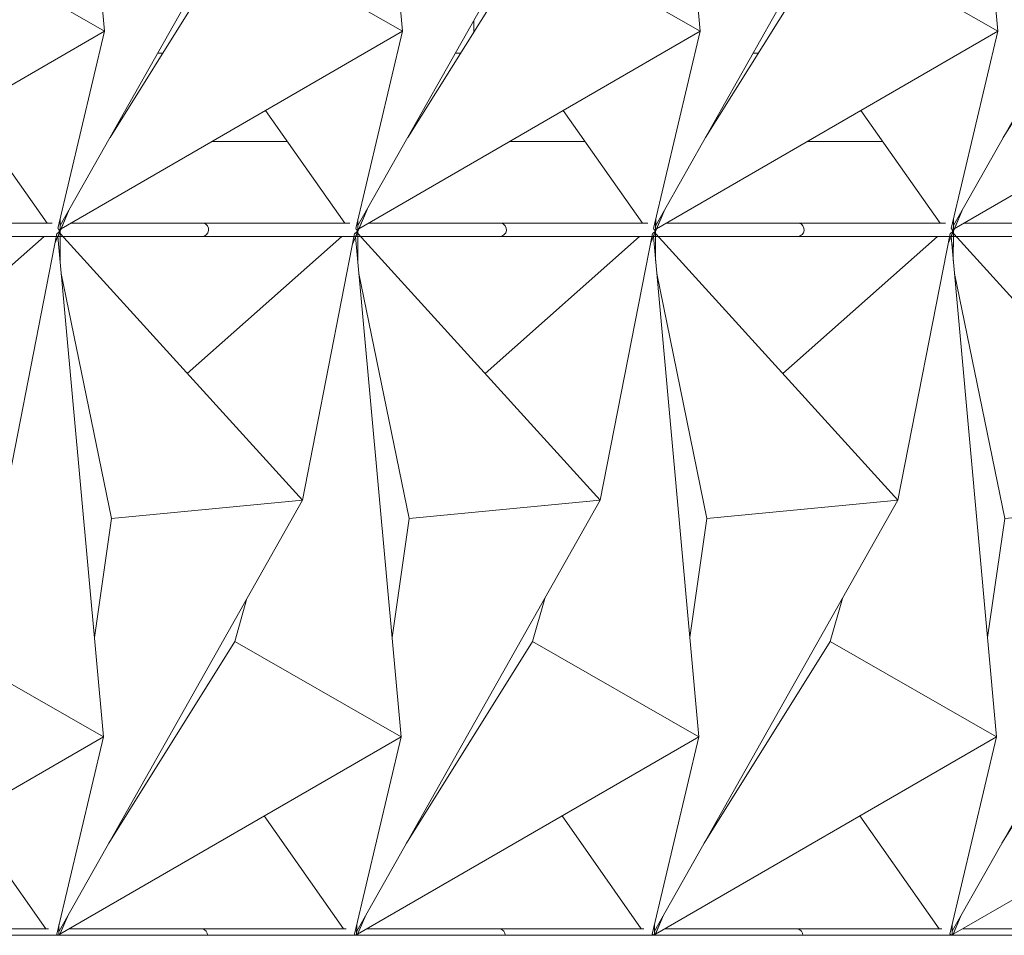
# Model space of a CAD drawing. Header units: inches. Extents: x 424 to 2043, y -237 to 445.
# Tile 316 of 656: x 722.4 to 726.87, y 211.85 to 216. Entities that reach past the tile are written whole.
import ezdxf

# ---------------------------------------------------------------- set-up
doc = ezdxf.new("R2010")
doc.units = ezdxf.units.IN
doc.header["$MEASUREMENT"] = 0
for name, color, linetype, lineweight in [('A-FLOR', 192, 'Continuous', 9), ('A-GENM', 13, 'Continuous', 9), ('A-GLAZ-CURT', 52, 'Continuous', 9), ('A-WALL', 113, 'Continuous', 9)]:
    doc.layers.add(name, color=color, linetype=linetype, lineweight=lineweight)

# ---------------------------------------------------------------- blocks, each defined once
blk = doc.blocks.new('Generic Models 1 - Generic Models 1-135348-North')
at = {"layer": 'A-GENM'}
blk.add_line((136.734, 1.6), (157.6439, 1.6), dxfattribs=at)
blk = doc.blocks.new('Family2 - Family2-154966-North')
at = {"layer": 'A-GLAZ-CURT'}
for p, q in [((136.8182, 4.83), (136.8066, 4.83)), ((137.5057, 4.8293), (136.9011, 4.8293)), ((137.4995, 4.83), (136.9023, 4.83)), ((138.1689, 4.83), (137.4995, 4.83)), ((138.1455, 4.8293), (137.5057, 4.8293)), ((136.8539, 4.659), (136.8541, 4.7824)), ((136.8557, 4.7816), (137.9534, 3.5734)), ((136.8557, 4.7816), (137.9534, 3.5734)), ((138.19, 4.7831), (137.9534, 3.5734)), ((138.19, 4.7831), (137.9534, 3.5734)), ((138.1812, 4.7381), (138.2093, 4.8044)), ((136.8416, 4.77), (136.8646, 4.77)), ((136.8663, 4.77), (137.4995, 4.77)), ((137.4311, 4.1483), (138.1322, 4.77)), ((137.4995, 4.77), (138.1574, 4.77)), ((138.1296, 4.77), (138.128, 4.7663)), ((137.0871, 3.4906), (136.8591, 4.6018)), ((137.9534, 3.5734), (136.8489, 1.6189)), ((137.9534, 3.5734), (136.8489, 1.6189)), ((137.0871, 3.4906), (137.9534, 3.5734)), ((137.9534, 3.5734), (137.0871, 3.4906)), ((137.0093, 2.9505), (137.0871, 3.4906)), ((136.8511, 1.6), (136.89, 1.6916)), ((136.8486, 1.6158), (136.8486, 1.6484))]:
    blk.add_line(p, q, dxfattribs=at)
for start_param, end_param in [(6.061168, 6.322967), (3.141593, 6.061168)]:
    blk.add_ellipse((137.4995, 4.8), major_axis=(0, 0.03), ratio=0.942671, start_param=start_param, end_param=end_param, dxfattribs=at)
for points, knots in [([(136.8444, 4.8061), (136.8446, 4.8058), (136.8458, 4.8042), (136.8478, 4.8012), (136.85, 4.7973), (136.8518, 4.7934), (136.8531, 4.7896), (136.8539, 4.786), (136.8542, 4.7826), (136.8541, 4.7806), (136.8539, 4.7796)], [0.3637696, 0.3637696, 0.3637696, 0.3637696, 0.375, 0.4166667, 0.4583333, 0.5, 0.5416667, 0.5833333, 0.625, 0.6666667, 0.6666667, 0.6666667, 0.6666667]), ([(138.2102, 4.8067), (138.21, 4.8061), (138.2093, 4.8043), (138.2079, 4.8012), (138.2055, 4.7973), (138.2025, 4.7934), (138.1991, 4.7896), (138.1953, 4.786), (138.1922, 4.7835), (138.1903, 4.7821), (138.1899, 4.7818)], [0.3580875, 0.3580875, 0.3580875, 0.3580875, 0.375, 0.4166667, 0.4583333, 0.5, 0.5416667, 0.5833333, 0.625, 0.6364711, 0.6364711, 0.6364711, 0.6364711]), ([(136.8486, 1.6182), (136.8486, 1.6172), (136.8486, 1.6151), (136.8485, 1.6117), (136.8482, 1.6069), (136.8478, 1.6029), (136.8474, 1.6002), (136.8473, 1.6)], [-0.6427143, -0.6427143, -0.6427143, -0.6427143, -0.625, -0.6041667, -0.5833333, -0.5416667, -0.537574, -0.537574, -0.537574, -0.537574])]:
    blk.add_open_spline(points, degree=3, knots=knots, dxfattribs=at)
blk = doc.blocks.new('Family2 - Family2-V4-North')
at = {"layer": 'A-GLAZ-CURT'}
for p, q in [((140.8704, 4.83), (140.8588, 4.83)), ((141.5579, 4.8293), (140.9533, 4.8293)), ((141.5517, 4.83), (140.9545, 4.83)), ((142.2211, 4.83), (141.5517, 4.83)), ((142.1977, 4.8293), (141.5579, 4.8293)), ((140.9061, 4.659), (140.9063, 4.7824)), ((140.9079, 4.7816), (142.0056, 3.5734)), ((140.9079, 4.7816), (142.0056, 3.5734)), ((142.2422, 4.7831), (142.0056, 3.5734)), ((142.2422, 4.7831), (142.0056, 3.5734)), ((142.2334, 4.7381), (142.2615, 4.8044)), ((140.8938, 4.77), (140.9168, 4.77)), ((140.9185, 4.77), (141.5517, 4.77)), ((141.4832, 4.1483), (142.1844, 4.77)), ((141.5517, 4.77), (142.2096, 4.77)), ((142.1818, 4.77), (142.1802, 4.7663)), ((141.1393, 3.4906), (140.9113, 4.6018)), ((142.0056, 3.5734), (140.9011, 1.6189)), ((142.0056, 3.5734), (140.9011, 1.6189)), ((141.1393, 3.4906), (142.0056, 3.5734)), ((142.0056, 3.5734), (141.1393, 3.4906)), ((141.0615, 2.9505), (141.1393, 3.4906)), ((140.9033, 1.6), (140.9422, 1.6916)), ((140.9008, 1.6158), (140.9008, 1.6484))]:
    blk.add_line(p, q, dxfattribs=at)
for start_param, end_param in [(6.061168, 6.322967), (3.141593, 6.061168)]:
    blk.add_ellipse((141.5517, 4.8), major_axis=(0, 0.03), ratio=0.942671, start_param=start_param, end_param=end_param, dxfattribs=at)
for points, knots in [([(140.8966, 4.8061), (140.8968, 4.8058), (140.898, 4.8042), (140.9, 4.8012), (140.9022, 4.7973), (140.904, 4.7934), (140.9053, 4.7896), (140.9061, 4.786), (140.9064, 4.7826), (140.9062, 4.7806), (140.9061, 4.7796)], [0.3637696, 0.3637696, 0.3637696, 0.3637696, 0.375, 0.4166667, 0.4583333, 0.5, 0.5416667, 0.5833333, 0.625, 0.6666667, 0.6666667, 0.6666667, 0.6666667]), ([(142.2624, 4.8067), (142.2622, 4.8061), (142.2615, 4.8043), (142.2601, 4.8012), (142.2577, 4.7973), (142.2547, 4.7934), (142.2513, 4.7896), (142.2475, 4.786), (142.2444, 4.7835), (142.2425, 4.7821), (142.2421, 4.7818)], [0.3580875, 0.3580875, 0.3580875, 0.3580875, 0.375, 0.4166667, 0.4583333, 0.5, 0.5416667, 0.5833333, 0.625, 0.6364711, 0.6364711, 0.6364711, 0.6364711]), ([(140.9007, 1.6183), (140.9008, 1.6173), (140.9008, 1.6151), (140.9007, 1.6117), (140.9004, 1.6069), (140.9, 1.6029), (140.8996, 1.6002), (140.8995, 1.6)], [-0.6431007, -0.6431007, -0.6431007, -0.6431007, -0.625, -0.6041667, -0.5833333, -0.5416667, -0.537574, -0.537574, -0.537574, -0.537574])]:
    blk.add_open_spline(points, degree=3, knots=knots, dxfattribs=at)
blk = doc.blocks.new('Family2 - Family2-154967-North')
at = {"layer": 'A-GLAZ-CURT'}
for p, q in [((138.2046, 4.659), (138.2049, 4.8158)), ((138.1296, 4.77), (138.128, 4.7663)), ((138.1812, 4.7381), (138.1963, 4.7737)), ((138.4009, 2.5007), (138.1945, 4.77)), ((138.4009, 2.5007), (138.1945, 4.77)), ((137.7016, 3.1277), (137.6466, 2.932)), ((137.6466, 2.932), (137.0746, 2.0183)), ((137.6466, 2.932), (138.4009, 2.5007)), ((138.4009, 2.5007), (137.6466, 2.932)), ((136.8529, 1.6046), (138.4009, 2.5007)), ((136.8529, 1.6046), (138.4009, 2.5007)), ((138.1892, 1.6054), (138.4009, 2.5007)), ((138.1892, 1.6054), (138.4009, 2.5007)), ((137.7802, 2.1414), (138.1399, 1.6293)), ((136.853, 1.6044), (136.89, 1.6916)), ((137.5001, 1.6293), (136.8955, 1.6293)), ((137.4939, 1.63), (136.8968, 1.63)), ((138.1518, 1.63), (137.4939, 1.63)), ((138.1399, 1.6293), (137.5001, 1.6293)), ((138.1993, 1.6), (138.1994, 1.6484))]:
    blk.add_line(p, q, dxfattribs=at)
for start_param, end_param in [(6.061168, 6.322967), (4.71212, 6.061168)]:
    blk.add_ellipse((137.4939, 1.6), major_axis=(0, 0.03), ratio=0.942671, start_param=start_param, end_param=end_param, dxfattribs=at)
for points, knots in [([(138.1947, 4.7701), (138.1951, 4.7709), (138.1959, 4.7728), (138.1972, 4.7758), (138.1989, 4.7803), (138.2007, 4.7861), (138.2025, 4.7934), (138.2039, 4.8007), (138.2045, 4.8069), (138.2048, 4.8117), (138.2049, 4.8151), (138.2049, 4.8172), (138.2049, 4.8182)], [-0.641301, -0.641301, -0.641301, -0.641301, -0.625, -0.6041667, -0.5833333, -0.5416667, -0.5, -0.4583333, -0.4166667, -0.3958333, -0.375, -0.3572857, -0.3572857, -0.3572857, -0.3572857]), ([(136.8508, 1.6), (136.851, 1.6004), (136.852, 1.6021), (136.853, 1.6043), (136.8537, 1.6061), (136.8539, 1.6067)], [0.5705846, 0.5705846, 0.5705846, 0.5705846, 0.58333333, 0.625, 0.64191254, 0.64191254, 0.64191254, 0.64191254]), ([(138.1936, 1.6), (138.1934, 1.6004), (138.1924, 1.6021), (138.191, 1.6042), (138.1898, 1.6058), (138.1895, 1.6061)], [0.5705846, 0.5705846, 0.5705846, 0.5705846, 0.58333333, 0.625, 0.63623038, 0.63623038, 0.63623038, 0.63623038])]:
    blk.add_open_spline(points, degree=3, knots=knots, dxfattribs=at)
blk = doc.blocks.new('Family2 - Family2-V12-North')
at = {"layer": 'A-GLAZ-CURT'}
for p, q in [((143.6076, 4.659), (143.6078, 4.8158)), ((143.5325, 4.77), (143.5309, 4.7663)), ((143.5841, 4.7381), (143.5992, 4.7737)), ((143.8038, 2.5007), (143.5975, 4.77)), ((143.8038, 2.5007), (143.5975, 4.77)), ((143.1045, 3.1277), (143.0496, 2.932)), ((143.0496, 2.932), (142.4775, 2.0183)), ((143.0496, 2.932), (143.8038, 2.5007)), ((143.8038, 2.5007), (143.0496, 2.932)), ((142.2558, 1.6046), (143.8038, 2.5007)), ((142.2558, 1.6046), (143.8038, 2.5007)), ((143.5921, 1.6054), (143.8038, 2.5007)), ((143.5921, 1.6054), (143.8038, 2.5007)), ((143.1831, 2.1414), (143.5428, 1.6293)), ((142.2559, 1.6044), (142.2929, 1.6916)), ((142.9031, 1.6293), (142.2984, 1.6293)), ((142.8968, 1.63), (142.2997, 1.63)), ((143.5547, 1.63), (142.8968, 1.63)), ((143.5428, 1.6293), (142.9031, 1.6293)), ((143.6022, 1.6), (143.6023, 1.6484))]:
    blk.add_line(p, q, dxfattribs=at)
for start_param, end_param in [(6.061168, 6.322967), (4.71212, 6.061168)]:
    blk.add_ellipse((142.8968, 1.6), major_axis=(0, 0.03), ratio=0.942671, start_param=start_param, end_param=end_param, dxfattribs=at)
for points, knots in [([(143.5976, 4.7701), (143.598, 4.7709), (143.5989, 4.7728), (143.6001, 4.7758), (143.6018, 4.7803), (143.6037, 4.7861), (143.6055, 4.7934), (143.6068, 4.8007), (143.6075, 4.8069), (143.6078, 4.8117), (143.6078, 4.8151), (143.6078, 4.8173), (143.6078, 4.8183)], [-0.641301, -0.641301, -0.641301, -0.641301, -0.625, -0.6041667, -0.5833333, -0.5416667, -0.5, -0.4583333, -0.4166667, -0.3958333, -0.375, -0.3568993, -0.3568993, -0.3568993, -0.3568993]), ([(142.2537, 1.6), (142.2539, 1.6004), (142.2549, 1.6021), (142.2559, 1.6043), (142.2566, 1.6061), (142.2568, 1.6067)], [0.5705846, 0.5705846, 0.5705846, 0.5705846, 0.58333333, 0.625, 0.64191254, 0.64191254, 0.64191254, 0.64191254]), ([(143.5965, 1.6), (143.5963, 1.6004), (143.5953, 1.6021), (143.5939, 1.6042), (143.5927, 1.6058), (143.5924, 1.6061)], [0.5705846, 0.5705846, 0.5705846, 0.5705846, 0.58333333, 0.625, 0.63623038, 0.63623038, 0.63623038, 0.63623038])]:
    blk.add_open_spline(points, degree=3, knots=knots, dxfattribs=at)
blk = doc.blocks.new('Family2 - Family2-V21-North')
at = {"layer": 'A-GLAZ-CURT'}
for p, q in [((138.1745, 8.03), (138.163, 8.03)), ((138.8621, 8.0293), (138.2574, 8.0293)), ((138.8558, 8.03), (138.2587, 8.03)), ((139.5253, 8.03), (138.8558, 8.03)), ((139.5018, 8.0293), (138.8621, 8.0293)), ((139.5375, 7.9381), (139.5656, 8.0044)), ((138.198, 7.97), (138.2209, 7.97)), ((138.2102, 7.859), (138.2104, 7.9824)), ((138.212, 7.9816), (139.3098, 6.7734)), ((138.212, 7.9816), (139.3098, 6.7734)), ((138.2226, 7.97), (138.8558, 7.97)), ((138.7874, 7.3483), (139.4877, 7.9693)), ((138.8558, 7.97), (139.5137, 7.97)), ((139.5463, 7.9831), (139.3098, 6.7734)), ((139.5463, 7.9831), (139.3098, 6.7734)), ((139.4859, 7.97), (139.4843, 7.9663)), ((138.4434, 6.6906), (138.2154, 7.8018)), ((139.3098, 6.7734), (138.2052, 4.8189)), ((139.3098, 6.7734), (138.2052, 4.8189)), ((138.4434, 6.6906), (139.3098, 6.7734)), ((139.3098, 6.7734), (138.4434, 6.6906)), ((138.3656, 6.1505), (138.4434, 6.6906)), ((138.1963, 4.7737), (138.2462, 4.8914)), ((138.2049, 4.8158), (138.205, 4.8484))]:
    blk.add_line(p, q, dxfattribs=at)
for start_param, end_param in [(6.061168, 6.322967), (3.141593, 6.061168)]:
    blk.add_ellipse((138.8558, 8), major_axis=(0, 0.03), ratio=0.942671, start_param=start_param, end_param=end_param, dxfattribs=at)
for points, knots in [([(138.2007, 8.0061), (138.201, 8.0058), (138.2022, 8.0042), (138.2041, 8.0012), (138.2064, 7.9973), (138.2081, 7.9934), (138.2094, 7.9896), (138.2102, 7.986), (138.2105, 7.9826), (138.2104, 7.9806), (138.2102, 7.9796)], [0.3637696, 0.3637696, 0.3637696, 0.3637696, 0.375, 0.4166667, 0.4583333, 0.5, 0.5416667, 0.5833333, 0.625, 0.6666667, 0.6666667, 0.6666667, 0.6666667]), ([(139.5665, 8.0066), (139.5663, 8.0061), (139.5657, 8.0043), (139.5642, 8.0012), (139.5618, 7.9973), (139.5589, 7.9934), (139.5555, 7.9896), (139.5516, 7.986), (139.5485, 7.9835), (139.5466, 7.9821), (139.5462, 7.9818)], [0.3584649, 0.3584649, 0.3584649, 0.3584649, 0.375, 0.4166667, 0.4583333, 0.5, 0.5416667, 0.5833333, 0.625, 0.6364711, 0.6364711, 0.6364711, 0.6364711]), ([(138.2049, 4.8182), (138.2049, 4.8172), (138.2049, 4.8151), (138.2048, 4.8117), (138.2045, 4.8069), (138.2039, 4.8007), (138.2025, 4.7934), (138.2007, 4.7861), (138.1989, 4.7803), (138.1972, 4.7758), (138.1959, 4.7728), (138.1951, 4.7709), (138.1947, 4.7701)], [-0.6427143, -0.6427143, -0.6427143, -0.6427143, -0.625, -0.6041667, -0.5833333, -0.5416667, -0.5, -0.4583333, -0.4166667, -0.3958333, -0.375, -0.358699, -0.358699, -0.358699, -0.358699])]:
    blk.add_open_spline(points, degree=3, knots=knots, dxfattribs=at)
blk = doc.blocks.new('Family2 - Family2-V27-North')
at = {"layer": 'A-GLAZ-CURT'}
for p, q in [((139.5253, 8.03), (139.5137, 8.03)), ((140.2128, 8.0293), (139.6081, 8.0293)), ((140.2066, 8.03), (139.6094, 8.03)), ((140.876, 8.03), (140.2066, 8.03)), ((140.8525, 8.0293), (140.2128, 8.0293)), ((140.8883, 7.9381), (140.9164, 8.0044)), ((139.5487, 7.97), (139.5717, 7.97)), ((139.5609, 7.859), (139.5612, 7.9824)), ((139.5627, 7.9816), (140.6605, 6.7734)), ((139.5627, 7.9816), (140.6605, 6.7734)), ((139.5733, 7.97), (140.2066, 7.97)), ((140.1381, 7.3483), (140.8384, 7.9693)), ((140.2066, 7.97), (140.8644, 7.97)), ((140.8971, 7.9831), (140.6605, 6.7734)), ((140.8971, 7.9831), (140.6605, 6.7734)), ((140.8366, 7.97), (140.835, 7.9663)), ((139.7941, 6.6906), (139.5661, 7.8018)), ((140.6605, 6.7734), (139.5559, 4.8189)), ((140.6605, 6.7734), (139.5559, 4.8189)), ((139.7941, 6.6906), (140.6605, 6.7734)), ((140.6605, 6.7734), (139.7941, 6.6906)), ((139.7163, 6.1505), (139.7941, 6.6906)), ((139.5471, 4.7737), (139.597, 4.8916)), ((139.5556, 4.8158), (139.5557, 4.8484))]:
    blk.add_line(p, q, dxfattribs=at)
for start_param, end_param in [(6.061168, 6.322967), (3.141593, 6.061168)]:
    blk.add_ellipse((140.2066, 8), major_axis=(0, 0.03), ratio=0.942671, start_param=start_param, end_param=end_param, dxfattribs=at)
for points, knots in [([(139.552, 8.0054), (139.5521, 8.0053), (139.5531, 8.0039), (139.5549, 8.0012), (139.5571, 7.9973), (139.5589, 7.9934), (139.5602, 7.9896), (139.561, 7.986), (139.5612, 7.9826), (139.5611, 7.9806), (139.5609, 7.9796)], [0.3722284, 0.3722284, 0.3722284, 0.3722284, 0.375, 0.4166667, 0.4583333, 0.5, 0.5416667, 0.5833333, 0.625, 0.6666667, 0.6666667, 0.6666667, 0.6666667]), ([(140.9172, 8.0066), (140.917, 8.0061), (140.9164, 8.0043), (140.9149, 8.0012), (140.9125, 7.9973), (140.9096, 7.9934), (140.9062, 7.9896), (140.9024, 7.986), (140.8992, 7.9835), (140.8974, 7.9821), (140.897, 7.9818)], [0.3584649, 0.3584649, 0.3584649, 0.3584649, 0.375, 0.4166667, 0.4583333, 0.5, 0.5416667, 0.5833333, 0.625, 0.6364711, 0.6364711, 0.6364711, 0.6364711]), ([(139.5556, 4.8182), (139.5556, 4.8172), (139.5556, 4.8151), (139.5556, 4.8117), (139.5553, 4.8069), (139.5546, 4.8007), (139.5533, 4.7934), (139.5515, 4.7861), (139.5496, 4.7803), (139.5479, 4.7758), (139.5467, 4.7728), (139.5458, 4.7709), (139.5454, 4.7701)], [-0.6427143, -0.6427143, -0.6427143, -0.6427143, -0.625, -0.6041667, -0.5833333, -0.5416667, -0.5, -0.4583333, -0.4166667, -0.3958333, -0.375, -0.358699, -0.358699, -0.358699, -0.358699])]:
    blk.add_open_spline(points, degree=3, knots=knots, dxfattribs=at)
blk = doc.blocks.new('Family2 - Family2-V28-North')
at = {"layer": 'A-GLAZ-CURT'}
for p, q in [((140.876, 8.03), (140.8644, 8.03)), ((141.5635, 8.0293), (140.9589, 8.0293)), ((141.5573, 8.03), (140.9601, 8.03)), ((142.2267, 8.03), (141.5573, 8.03)), ((142.2044, 8.0293), (141.5635, 8.0293)), ((142.239, 7.9381), (142.2671, 8.0044)), ((140.8994, 7.97), (140.9224, 7.97)), ((140.9117, 7.859), (140.9119, 7.9824)), ((140.9135, 7.9816), (142.0112, 6.7734)), ((140.9135, 7.9816), (142.0112, 6.7734)), ((140.9241, 7.97), (141.5573, 7.97)), ((141.4888, 7.3483), (142.1892, 7.9693)), ((141.5573, 7.97), (142.2152, 7.97)), ((142.2478, 7.9831), (142.0112, 6.7734)), ((142.2478, 7.9831), (142.0112, 6.7734)), ((142.1874, 7.97), (142.1858, 7.9663)), ((141.1449, 6.6906), (140.9169, 7.8018)), ((142.0112, 6.7734), (140.9066, 4.8189)), ((142.0112, 6.7734), (140.9066, 4.8189)), ((141.1449, 6.6906), (142.0112, 6.7734)), ((142.0112, 6.7734), (141.1449, 6.6906)), ((141.067, 6.1505), (141.1449, 6.6906)), ((140.8978, 4.7737), (140.9476, 4.8914)), ((140.9064, 4.8158), (140.9064, 4.8484))]:
    blk.add_line(p, q, dxfattribs=at)
for start_param, end_param in [(6.061168, 6.322967), (3.141593, 6.061168)]:
    blk.add_ellipse((141.5573, 8), major_axis=(0, 0.03), ratio=0.942671, start_param=start_param, end_param=end_param, dxfattribs=at)
for points, knots in [([(140.9022, 8.0061), (140.9024, 8.0058), (140.9036, 8.0042), (140.9056, 8.0012), (140.9078, 7.9973), (140.9096, 7.9934), (140.9109, 7.9896), (140.9117, 7.986), (140.912, 7.9826), (140.9118, 7.9806), (140.9117, 7.9796)], [0.3637696, 0.3637696, 0.3637696, 0.3637696, 0.375, 0.4166667, 0.4583333, 0.5, 0.5416667, 0.5833333, 0.625, 0.6666667, 0.6666667, 0.6666667, 0.6666667]), ([(142.268, 8.0066), (142.2678, 8.0061), (142.2671, 8.0043), (142.2656, 8.0012), (142.2632, 7.9973), (142.2603, 7.9934), (142.2569, 7.9896), (142.2531, 7.986), (142.2499, 7.9835), (142.2481, 7.9821), (142.2477, 7.9818)], [0.3584649, 0.3584649, 0.3584649, 0.3584649, 0.375, 0.4166667, 0.4583333, 0.5, 0.5416667, 0.5833333, 0.625, 0.6364711, 0.6364711, 0.6364711, 0.6364711]), ([(140.9063, 4.8182), (140.9064, 4.8172), (140.9064, 4.8151), (140.9063, 4.8117), (140.906, 4.8069), (140.9053, 4.8007), (140.904, 4.7934), (140.9022, 4.7861), (140.9004, 4.7803), (140.8987, 4.7758), (140.8974, 4.7728), (140.8965, 4.7709), (140.8962, 4.7701)], [-0.6427143, -0.6427143, -0.6427143, -0.6427143, -0.625, -0.6041667, -0.5833333, -0.5416667, -0.5, -0.4583333, -0.4166667, -0.3958333, -0.375, -0.358699, -0.358699, -0.358699, -0.358699])]:
    blk.add_open_spline(points, degree=3, knots=knots, dxfattribs=at)
blk = doc.blocks.new('Family2 - Family2-V29-North')
at = {"layer": 'A-GLAZ-CURT'}
for p, q in [((143.5775, 8.03), (143.5659, 8.03)), ((144.265, 8.0293), (143.6603, 8.0293)), ((144.2588, 8.03), (143.6616, 8.03)), ((144.9282, 8.03), (144.2588, 8.03)), ((144.9047, 8.0293), (144.265, 8.0293)), ((144.9404, 7.9381), (144.9686, 8.0044)), ((143.6009, 7.97), (143.6239, 7.97)), ((143.6131, 7.859), (143.6134, 7.9824)), ((143.6149, 7.9816), (144.7127, 6.7734)), ((143.6149, 7.9816), (144.7127, 6.7734)), ((143.6255, 7.97), (144.2588, 7.97)), ((144.1903, 7.3483), (144.8906, 7.9693)), ((144.2588, 7.97), (144.9166, 7.97)), ((144.9493, 7.9831), (144.7127, 6.7734)), ((144.9493, 7.9831), (144.7127, 6.7734)), ((144.8888, 7.97), (144.8872, 7.9663)), ((143.8463, 6.6906), (143.6183, 7.8018)), ((144.7127, 6.7734), (143.6081, 4.8189)), ((144.7127, 6.7734), (143.6081, 4.8189)), ((143.8463, 6.6906), (144.7127, 6.7734)), ((144.7127, 6.7734), (143.8463, 6.6906)), ((143.7685, 6.1505), (143.8463, 6.6906)), ((143.5992, 4.7737), (143.6491, 4.8914)), ((143.6078, 4.8158), (143.6079, 4.8484))]:
    blk.add_line(p, q, dxfattribs=at)
for start_param, end_param in [(6.061168, 6.322967), (3.141593, 6.061168)]:
    blk.add_ellipse((144.2588, 8), major_axis=(0, 0.03), ratio=0.942671, start_param=start_param, end_param=end_param, dxfattribs=at)
for points, knots in [([(143.6036, 8.0061), (143.6039, 8.0058), (143.6051, 8.0042), (143.6071, 8.0012), (143.6093, 7.9973), (143.611, 7.9934), (143.6123, 7.9896), (143.6131, 7.986), (143.6134, 7.9826), (143.6133, 7.9806), (143.6131, 7.9796)], [0.3637696, 0.3637696, 0.3637696, 0.3637696, 0.375, 0.4166667, 0.4583333, 0.5, 0.5416667, 0.5833333, 0.625, 0.6666667, 0.6666667, 0.6666667, 0.6666667]), ([(144.9694, 8.0066), (144.9692, 8.0061), (144.9686, 8.0043), (144.9671, 8.0012), (144.9647, 7.9973), (144.9618, 7.9934), (144.9584, 7.9896), (144.9546, 7.986), (144.9514, 7.9835), (144.9496, 7.9821), (144.9492, 7.9818)], [0.3584649, 0.3584649, 0.3584649, 0.3584649, 0.375, 0.4166667, 0.4583333, 0.5, 0.5416667, 0.5833333, 0.625, 0.6364711, 0.6364711, 0.6364711, 0.6364711]), ([(143.6078, 4.8183), (143.6078, 4.8173), (143.6078, 4.8151), (143.6078, 4.8117), (143.6075, 4.8069), (143.6068, 4.8007), (143.6055, 4.7934), (143.6037, 4.7861), (143.6018, 4.7803), (143.6001, 4.7758), (143.5989, 4.7728), (143.598, 4.7709), (143.5976, 4.7701)], [-0.6431007, -0.6431007, -0.6431007, -0.6431007, -0.625, -0.6041667, -0.5833333, -0.5416667, -0.5, -0.4583333, -0.4166667, -0.3958333, -0.375, -0.358699, -0.358699, -0.358699, -0.358699])]:
    blk.add_open_spline(points, degree=3, knots=knots, dxfattribs=at)
blk = doc.blocks.new('Family2 - Family2-V17-North')
at = {"layer": 'A-GLAZ-CURT'}
for p, q in [((150.3668, 7.859), (150.3671, 8.0158)), ((150.2918, 7.97), (150.2902, 7.9663)), ((150.3434, 7.9381), (150.3585, 7.9737)), ((150.5631, 5.7007), (150.3567, 7.97)), ((150.5631, 5.7007), (150.3567, 7.97)), ((149.8638, 6.3277), (149.8088, 6.132)), ((149.8088, 6.132), (149.2368, 5.2183)), ((149.8088, 6.132), (150.5631, 5.7007)), ((150.5631, 5.7007), (149.8088, 6.132)), ((149.0151, 4.8046), (150.5631, 5.7007)), ((149.0151, 4.8046), (150.5631, 5.7007)), ((150.3514, 4.8054), (150.5631, 5.7007)), ((150.3514, 4.8054), (150.5631, 5.7007)), ((149.9424, 5.3414), (150.3021, 4.8293)), ((149.0152, 4.8044), (149.052, 4.8914)), ((149.6623, 4.8293), (149.0577, 4.8293)), ((149.6561, 4.83), (149.0589, 4.83)), ((150.314, 4.83), (149.6561, 4.83)), ((150.3021, 4.8293), (149.6623, 4.8293)), ((150.3614, 4.7824), (150.3615, 4.8484)), ((148.9632, 4.77), (148.9919, 4.77)), ((148.9933, 4.77), (149.0212, 4.77)), ((149.0229, 4.77), (149.6561, 4.77)), ((149.6561, 4.77), (150.3427, 4.77)), ((150.344, 4.77), (150.349, 4.77))]:
    blk.add_line(p, q, dxfattribs=at)
for start_param, end_param in [(6.061168, 6.322967), (3.141593, 6.061168)]:
    blk.add_ellipse((149.6561, 4.8), major_axis=(0, 0.03), ratio=0.942671, start_param=start_param, end_param=end_param, dxfattribs=at)
for points, knots in [([(150.3569, 7.9701), (150.3572, 7.9709), (150.3581, 7.9728), (150.3594, 7.9758), (150.3611, 7.9803), (150.3629, 7.9861), (150.3647, 7.9934), (150.366, 8.0007), (150.3667, 8.0069), (150.367, 8.0117), (150.3671, 8.0151), (150.3671, 8.0173), (150.367, 8.0183)], [-0.641301, -0.641301, -0.641301, -0.641301, -0.625, -0.6041667, -0.5833333, -0.5416667, -0.5, -0.4583333, -0.4166667, -0.3958333, -0.375, -0.3568993, -0.3568993, -0.3568993, -0.3568993]), ([(148.9958, 4.7818), (148.9962, 4.7821), (148.998, 4.7835), (149.0012, 4.786), (149.005, 4.7896), (149.0084, 4.7934), (149.0113, 4.7973), (149.0137, 4.8012), (149.0152, 4.8043), (149.0159, 4.8061), (149.016, 4.8067)], [0.3635289, 0.3635289, 0.3635289, 0.3635289, 0.375, 0.4166667, 0.4583333, 0.5, 0.5416667, 0.5833333, 0.625, 0.6419125, 0.6419125, 0.6419125, 0.6419125]), ([(150.3612, 4.7796), (150.3614, 4.7806), (150.3615, 4.7826), (150.3612, 4.786), (150.3604, 4.7896), (150.3591, 4.7934), (150.3574, 4.7973), (150.3551, 4.8012), (150.3532, 4.8042), (150.352, 4.8058), (150.3517, 4.8061)], [0.3333333, 0.3333333, 0.3333333, 0.3333333, 0.375, 0.4166667, 0.4583333, 0.5, 0.5416667, 0.5833333, 0.625, 0.6362304, 0.6362304, 0.6362304, 0.6362304])]:
    blk.add_open_spline(points, degree=3, knots=knots, dxfattribs=at)
blk = doc.blocks.new('Family2 - Family2-V19-North')
at = {"layer": 'A-GLAZ-CURT'}
for p, q in [((150.3724, 11.059), (150.3727, 11.2158)), ((150.2973, 11.17), (150.2957, 11.1663)), ((150.349, 11.1381), (150.3641, 11.1737)), ((150.5687, 8.9007), (150.3623, 11.17)), ((150.5687, 8.9007), (150.3623, 11.17)), ((149.8694, 9.5277), (149.8144, 9.332)), ((149.8144, 9.332), (149.2424, 8.4183)), ((149.8144, 9.332), (150.5687, 8.9007)), ((150.5687, 8.9007), (149.8144, 9.332)), ((149.0207, 8.0046), (150.5687, 8.9007)), ((149.0207, 8.0046), (150.5687, 8.9007)), ((150.357, 8.0054), (150.5687, 8.9007)), ((150.357, 8.0054), (150.5687, 8.9007)), ((149.948, 8.5414), (150.3077, 8.0293)), ((149.0208, 8.0044), (149.0577, 8.0916)), ((150.367, 7.9824), (150.3671, 8.0484)), ((149.6679, 8.0293), (149.0632, 8.0293)), ((149.6617, 8.03), (149.0645, 8.03)), ((150.3195, 8.03), (149.6617, 8.03)), ((150.3077, 8.0293), (149.6679, 8.0293)), ((148.9688, 7.97), (148.9975, 7.97)), ((148.9989, 7.97), (149.0268, 7.97)), ((149.0284, 7.97), (149.6617, 7.97)), ((149.6617, 7.97), (150.3483, 7.97)), ((150.3496, 7.97), (150.3545, 7.97))]:
    blk.add_line(p, q, dxfattribs=at)
for start_param, end_param in [(6.061168, 6.322967), (3.141593, 6.061168)]:
    blk.add_ellipse((149.6617, 8), major_axis=(0, 0.03), ratio=0.942671, start_param=start_param, end_param=end_param, dxfattribs=at)
for points, knots in [([(150.3624, 11.1701), (150.3628, 11.1709), (150.3637, 11.1728), (150.365, 11.1758), (150.3666, 11.1803), (150.3685, 11.1861), (150.3703, 11.1934), (150.3716, 11.2007), (150.3723, 11.2069), (150.3726, 11.2117), (150.3727, 11.2151), (150.3727, 11.2172), (150.3726, 11.2182)], [-0.641301, -0.641301, -0.641301, -0.641301, -0.625, -0.6041667, -0.5833333, -0.5416667, -0.5, -0.4583333, -0.4166667, -0.3958333, -0.375, -0.3572857, -0.3572857, -0.3572857, -0.3572857]), ([(149.0014, 7.9818), (149.0018, 7.9821), (149.0036, 7.9835), (149.0068, 7.986), (149.0106, 7.9896), (149.014, 7.9934), (149.0169, 7.9973), (149.0193, 8.0012), (149.0208, 8.0043), (149.0214, 8.0061), (149.0216, 8.0067)], [0.3635289, 0.3635289, 0.3635289, 0.3635289, 0.375, 0.4166667, 0.4583333, 0.5, 0.5416667, 0.5833333, 0.625, 0.6419125, 0.6419125, 0.6419125, 0.6419125]), ([(150.3668, 7.9796), (150.367, 7.9806), (150.3671, 7.9826), (150.3668, 7.986), (150.366, 7.9896), (150.3647, 7.9934), (150.3629, 7.9973), (150.3607, 8.0012), (150.3587, 8.0042), (150.3575, 8.0058), (150.3573, 8.0061)], [0.3333333, 0.3333333, 0.3333333, 0.3333333, 0.375, 0.4166667, 0.4583333, 0.5, 0.5416667, 0.5833333, 0.625, 0.6362304, 0.6362304, 0.6362304, 0.6362304])]:
    blk.add_open_spline(points, degree=3, knots=knots, dxfattribs=at)
blk = doc.blocks.new('Family2 - Family2-V15-North')
at = {"layer": 'A-GLAZ-CURT'}
for p, q in [((138.2102, 7.859), (138.2105, 8.0158)), ((138.1352, 7.97), (138.1336, 7.9663)), ((138.1868, 7.9381), (138.2019, 7.9737)), ((138.4065, 5.7007), (138.2001, 7.97)), ((138.4065, 5.7007), (138.2001, 7.97)), ((137.7072, 6.3277), (137.6522, 6.132)), ((137.6522, 6.132), (137.0802, 5.2183)), ((137.6522, 6.132), (138.4065, 5.7007)), ((138.4065, 5.7007), (137.6522, 6.132)), ((136.8585, 4.8046), (138.4065, 5.7007)), ((136.8585, 4.8046), (138.4065, 5.7007)), ((138.1948, 4.8054), (138.4065, 5.7007)), ((138.1948, 4.8054), (138.4065, 5.7007)), ((137.7858, 5.3414), (138.1455, 4.8293)), ((136.8586, 4.8044), (136.8954, 4.8914)), ((137.5057, 4.8293), (136.9011, 4.8293)), ((137.4995, 4.83), (136.9023, 4.83)), ((138.1574, 4.83), (137.4995, 4.83)), ((138.1455, 4.8293), (137.5057, 4.8293)), ((138.2048, 4.7824), (138.205, 4.8484)), ((136.8066, 4.77), (136.8354, 4.77)), ((136.8367, 4.77), (136.8646, 4.77)), ((136.8663, 4.77), (137.4995, 4.77)), ((137.4995, 4.77), (138.1861, 4.77)), ((138.1875, 4.77), (138.1924, 4.77))]:
    blk.add_line(p, q, dxfattribs=at)
for start_param, end_param in [(6.061168, 6.322967), (3.141593, 6.061168)]:
    blk.add_ellipse((137.4995, 4.8), major_axis=(0, 0.03), ratio=0.942671, start_param=start_param, end_param=end_param, dxfattribs=at)
for points, knots in [([(138.2003, 7.9701), (138.2007, 7.9709), (138.2015, 7.9728), (138.2028, 7.9758), (138.2045, 7.9803), (138.2063, 7.9861), (138.2081, 7.9934), (138.2094, 8.0007), (138.2101, 8.0069), (138.2104, 8.0117), (138.2105, 8.0151), (138.2105, 8.0172), (138.2105, 8.0182)], [-0.641301, -0.641301, -0.641301, -0.641301, -0.625, -0.6041667, -0.5833333, -0.5416667, -0.5, -0.4583333, -0.4166667, -0.3958333, -0.375, -0.3572857, -0.3572857, -0.3572857, -0.3572857]), ([(136.8392, 4.7818), (136.8396, 4.7821), (136.8414, 4.7835), (136.8446, 4.786), (136.8484, 4.7896), (136.8518, 4.7934), (136.8547, 4.7973), (136.8571, 4.8012), (136.8586, 4.8043), (136.8593, 4.8061), (136.8595, 4.8067)], [0.3635289, 0.3635289, 0.3635289, 0.3635289, 0.375, 0.4166667, 0.4583333, 0.5, 0.5416667, 0.5833333, 0.625, 0.6419125, 0.6419125, 0.6419125, 0.6419125]), ([(138.2046, 4.7796), (138.2048, 4.7806), (138.2049, 4.7826), (138.2046, 4.786), (138.2038, 4.7896), (138.2025, 4.7934), (138.2008, 4.7973), (138.1986, 4.8012), (138.1966, 4.8042), (138.1954, 4.8058), (138.1951, 4.8061)], [0.3333333, 0.3333333, 0.3333333, 0.3333333, 0.375, 0.4166667, 0.4583333, 0.5, 0.5416667, 0.5833333, 0.625, 0.6362304, 0.6362304, 0.6362304, 0.6362304])]:
    blk.add_open_spline(points, degree=3, knots=knots, dxfattribs=at)
blk = doc.blocks.new('Family2 - Family2-V36-North')
at = {"layer": 'A-GLAZ-CURT'}
for p, q in [((144.9639, 7.859), (144.9641, 8.0158)), ((144.8888, 7.97), (144.8872, 7.9663)), ((144.9404, 7.9381), (144.9556, 7.9737)), ((145.1601, 5.7007), (144.9538, 7.97)), ((145.1601, 5.7007), (144.9538, 7.97)), ((144.4608, 6.3277), (144.4059, 6.132)), ((144.4059, 6.132), (144.1019, 5.6465)), ((144.4059, 6.132), (145.1601, 5.7007)), ((145.1601, 5.7007), (144.4059, 6.132)), ((143.6121, 4.8046), (145.1601, 5.7007)), ((143.6121, 4.8046), (145.1601, 5.7007)), ((144.9484, 4.8054), (145.1601, 5.7007)), ((144.9484, 4.8054), (145.1601, 5.7007)), ((144.0728, 5.6), (143.8339, 5.2183)), ((144.5395, 5.3414), (144.8991, 4.8293)), ((143.6122, 4.8044), (143.6491, 4.8914)), ((144.2594, 4.8293), (143.6547, 4.8293)), ((144.2532, 4.83), (143.656, 4.83)), ((144.911, 4.83), (144.2532, 4.83)), ((144.8991, 4.8293), (144.2594, 4.8293)), ((144.9585, 4.7824), (144.9586, 4.8484)), ((143.5603, 4.77), (143.589, 4.77)), ((143.5904, 4.77), (143.6183, 4.77)), ((143.6199, 4.77), (144.2532, 4.77)), ((144.2532, 4.77), (144.9397, 4.77)), ((144.9411, 4.77), (144.946, 4.77))]:
    blk.add_line(p, q, dxfattribs=at)
for start_param, end_param in [(6.061168, 6.322967), (3.141593, 6.061168)]:
    blk.add_ellipse((144.2532, 4.8), major_axis=(0, 0.03), ratio=0.942671, start_param=start_param, end_param=end_param, dxfattribs=at)
for points, knots in [([(144.9539, 7.9701), (144.9543, 7.9709), (144.9552, 7.9728), (144.9564, 7.9758), (144.9581, 7.9803), (144.96, 7.9861), (144.9618, 7.9934), (144.9631, 8.0007), (144.9638, 8.0069), (144.9641, 8.0117), (144.9642, 8.0151), (144.9641, 8.0173), (144.9641, 8.0183)], [-0.641301, -0.641301, -0.641301, -0.641301, -0.625, -0.6041667, -0.5833333, -0.5416667, -0.5, -0.4583333, -0.4166667, -0.3958333, -0.375, -0.3568993, -0.3568993, -0.3568993, -0.3568993]), ([(143.5928, 4.7818), (143.5932, 4.7821), (143.5951, 4.7835), (143.5982, 4.786), (143.6021, 4.7896), (143.6055, 4.7934), (143.6084, 4.7973), (143.6108, 4.8012), (143.6123, 4.8043), (143.6129, 4.8061), (143.6131, 4.8067)], [0.3635289, 0.3635289, 0.3635289, 0.3635289, 0.375, 0.4166667, 0.4583333, 0.5, 0.5416667, 0.5833333, 0.625, 0.6419125, 0.6419125, 0.6419125, 0.6419125]), ([(144.9583, 4.7796), (144.9584, 4.7806), (144.9586, 4.7826), (144.9583, 4.786), (144.9575, 4.7896), (144.9562, 4.7934), (144.9544, 4.7973), (144.9522, 4.8012), (144.9502, 4.8042), (144.949, 4.8058), (144.9488, 4.8061)], [0.3333333, 0.3333333, 0.3333333, 0.3333333, 0.375, 0.4166667, 0.4583333, 0.5, 0.5416667, 0.5833333, 0.625, 0.6362304, 0.6362304, 0.6362304, 0.6362304])]:
    blk.add_open_spline(points, degree=3, knots=knots, dxfattribs=at)

msp = doc.modelspace()

# ---------------------------------------------------------------- linework, layer by layer
at = {"layer": 'A-FLOR'}
for p, q in [((723.0292, 215.8485), (723.0525, 215.8485)), ((725.7307, 215.8485), (725.754, 215.8485)), ((723.6185, 215.4485), (723.2748, 215.4485)), ((724.9692, 215.4485), (724.6256, 215.4485)), ((726.3199, 215.4485), (725.9763, 215.4485))]:
    msp.add_line(p, q, dxfattribs=at)
at = {"layer": 'A-WALL'}
for p, q in [((724.4639, 215.9453), (724.4639, 215.9969)), ((724.38, 215.8485), (724.4032, 215.8485))]:
    msp.add_line(p, q, dxfattribs=at)

# ---------------------------------------------------------------- block references
at = {"layer": 'A-GENM'}
msp.add_blockref('Generic Models 1 - Generic Models 1-135348-North', (583.0319, 210.2485), dxfattribs=at)
at = {"layer": 'A-GLAZ-CURT'}
for name, p in [('Family2 - Family2-V17-North', (572.226, 210.2485)), ('Family2 - Family2-V21-North', (583.0319, 210.2485)), ('Family2 - Family2-V19-North', (573.5712, 207.0485)), ('Family2 - Family2-V27-North', (583.0319, 210.2485)), ('Family2 - Family2-V15-North', (587.0841, 210.2485)), ('Family2 - Family2-V28-North', (583.0319, 210.2485)), ('Family2 - Family2-V15-North', (588.4348, 210.2485)), ('Family2 - Family2-V21-North', (587.0841, 210.2485)), ('Family2 - Family2-V36-North', (583.0319, 210.2485)), ('Family2 - Family2-V29-North', (583.0319, 210.2485)), ('Family2 - Family2-154966-North', (584.3826, 210.2485)), ('Family2 - Family2-154967-North', (584.3826, 210.2485)), ('Family2 - Family2-154966-North', (585.7333, 210.2485)), ('Family2 - Family2-154967-North', (585.7333, 210.2485)), ('Family2 - Family2-V4-North', (583.0319, 210.2485)), ('Family2 - Family2-154967-North', (587.0841, 210.2485)), ('Family2 - Family2-154966-North', (588.4348, 210.2485)), ('Family2 - Family2-V12-North', (583.0319, 210.2485)), ('Family2 - Family2-154966-North', (589.7855, 210.2485)), ('Family2 - Family2-154967-North', (589.7855, 210.2485))]:
    msp.add_blockref(name, p, dxfattribs=at)

doc.saveas('drawing.dxf')
